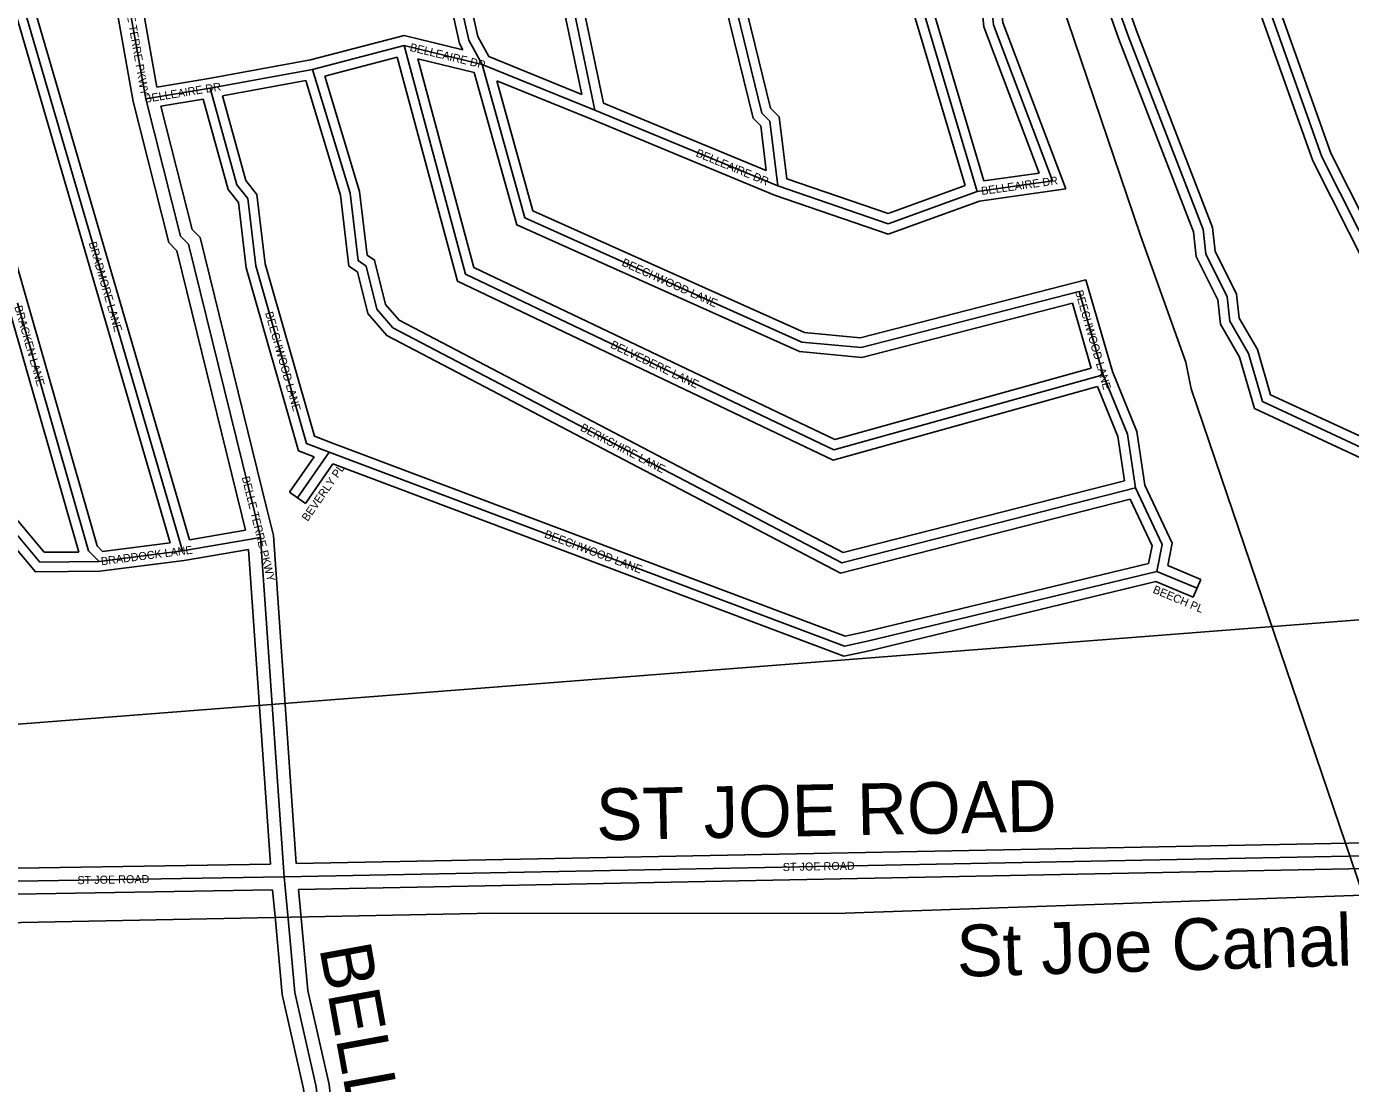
# Model space of a CAD drawing. Extents: x 457167 to 656239, y 1787309 to 1969297.
# Drawn here: x 580059 to 584161, y 1896984 to 1900258 of the extents above; entities that cross this region are included whole.
import ezdxf

# ---------------------------------------------------------------- set-up
doc = ezdxf.new("R2010")
doc.units = 0
for name, color, linetype in [('Level 1', 7, 'Continuous'), ('Level 22', 7, 'Continuous'), ('Level 23', 7, 'Continuous'), ('Level 28', 7, 'Continuous'), ('Level 31', 7, 'Continuous'), ('Level 32', 7, 'Continuous'), ('Level 34', 7, 'Continuous'), ('Level 41', 7, 'Continuous'), ('Level 5', 7, 'Continuous')]:
    doc.layers.add(name, color=color, linetype=linetype)

msp = doc.modelspace()

# ---------------------------------------------------------------- linework, layer by layer
at = {"layer": 'Level 1'}
msp.add_line((585054.368, 1898486.937), (579953.491, 1898090.679), dxfattribs=at)
at = {"layer": 'Level 22'}
for p, q in [((580428.56, 1900033.995), (580362.242, 1900409.045)), ((580784.754, 1898674.702), (580765.201, 1898754.017)), ((580857.977, 1897623.996), (580784.754, 1898674.702)), ((580857.977, 1897623.996), (584155.01, 1897688.341)), ((584155.01, 1897688.341), (584417.654, 1897693.285)), ((579785.149, 1897606.558), (580857.977, 1897623.996)), ((580870.113, 1897493.423), (580857.977, 1897623.996))]:
    msp.add_line(p, q, dxfattribs=at)
for points in [[(580765.201, 1898754.017), (580561.178, 1899583.535), (580536.111, 1899608.677), (580428.56, 1900033.995)], [(581929.184, 1894921.435), (581155.549, 1896031.371), (581006.495, 1896540.043), (580957.135, 1896973.603), (580890.954, 1897265.377), (580870.113, 1897493.423)]]:
    msp.add_lwpolyline(points, dxfattribs=at)
at = {"layer": 'Level 23'}
for p, q in [((580389.425, 1900025.596), (580324.989, 1900390.006)), ((580462.804, 1900070.058), (580406.775, 1900386.923)), ((580738.024, 1898697.149), (580726.364, 1898744.442)), ((580824.418, 1898680.926), (580804.039, 1898763.591)), ((580895.236, 1897664.731), (580824.418, 1898680.926)), ((580815.14, 1897663.304), (580747.225, 1898637.85)), ((580895.236, 1897664.73), (584154.23, 1897728.333)), ((584154.258, 1897728.334), (584416.9, 1897733.278)), ((579784.499, 1897646.553), (580815.14, 1897663.304)), ((580901.789, 1897584.841), (584155.792, 1897648.347)), ((584155.764, 1897648.346), (584418.407, 1897653.29)), ((579785.799, 1897566.562), (580821.578, 1897583.396)), ((580830.284, 1897489.721), (580821.578, 1897583.396)), ((580909.943, 1897497.124), (580901.79, 1897584.841))]:
    msp.add_line(p, q, dxfattribs=at)
for points in [[(580726.359, 1898744.463), (580524.993, 1899563.175), (580500.024, 1899588.217), (580389.425, 1900025.597)], [(580804.044, 1898763.571), (580597.362, 1899603.896), (580572.197, 1899629.137), (580475.547, 1900011.347)], [(581960.305, 1894946.739), (581192.099, 1896048.886), (581045.85, 1896547.988), (580996.63, 1896980.31), (580930.547, 1897271.649), (580909.948, 1897497.063)], [(581884.727, 1894915.265), (581118.999, 1896013.855), (580967.141, 1896532.098), (580917.639, 1896966.897), (580851.359, 1897259.106), (580830.278, 1897489.782)]]:
    msp.add_lwpolyline(points, dxfattribs=at)
at = {"layer": 'Level 31'}
for p, q in [((583003.924, 1899746.261), (582479.959, 1901509.025)), ((581820.42, 1899998.442), (581610.676, 1900995.606)), ((583471.604, 1900228.981), (583239.216, 1900887.993)), ((580945.394, 1900124.941), (581229.144, 1900199.275)), ((581470.657, 1900140.603), (581229.144, 1900199.275)), ((580628.611, 1900067.041), (580945.394, 1900124.941)), ((581820.42, 1899998.442), (581470.657, 1900140.603)), ((580428.56, 1900033.995), (580628.611, 1900067.041)), ((582077.42, 1899892.107), (581820.42, 1899998.442)), ((582387.155, 1899763.85), (582077.42, 1899892.107)), ((582728.709, 1899646.806), (582387.155, 1899763.85)), ((583003.924, 1899746.261), (583237.357, 1899779.255)), ((582728.709, 1899646.806), (583003.924, 1899746.261)), ((583394.833, 1899178.936), (583320.304, 1899437.268)), ((584478.97, 1898821.543), (583888.121, 1899095.787)), ((580997.044, 1898939.365), (580898.511, 1898797.746)), ((580543.027, 1898633.378), (580784.754, 1898674.702)), ((580543.027, 1898633.378), (580284.467, 1898600.452)), ((583560.564, 1898569.876), (583685.415, 1898517.631))]:
    msp.add_line(p, q, dxfattribs=at)
for points in [[(583237.357, 1899779.255), (583054.859, 1900263.258), (583046.439, 1900346.548), (583021.673, 1900363.325), (583005.069, 1900488.451), (582971.8, 1900546.698), (582963.73, 1900646.716), (582922.23, 1900721.708), (582748.001, 1901363.881), (582714.685, 1901397.401), (582656.583, 1901597.52)], [(582387.155, 1899763.85), (582362.437, 1899964.266), (582337.369, 1899989.043), (582204.914, 1900531.133), (582179.831, 1900547.911), (582105.63, 1900964.792), (581981.167, 1901365.411)], [(581470.657, 1900140.603), (581429.159, 1900215.597), (581305.019, 1900774.401)], [(580543.027, 1898633.378), (580053.642, 1900309.676), (580003.879, 1900384.69), (579687.431, 1900643.528)], [(584550.874, 1899010.497), (584405.606, 1899192.962), (584071.775, 1899853.983), (583891.854, 1900360.887), (583902.542, 1900624.869)], [(583888.121, 1899095.787), (583845.171, 1899244.964), (583786.864, 1899345.078), (583778.744, 1899420.005), (583712.236, 1899553.591), (583704.116, 1899628.517), (583471.604, 1900228.981)], [(583394.833, 1899178.936), (582560.721, 1898946.766), (581419.75, 1899490.516), (581229.144, 1900199.275)], [(583494.299, 1898828.556), (582585.145, 1898596.531), (581194.311, 1899324.061), (581144.194, 1899382.709), (581111.08, 1899515.869), (581086.314, 1899532.646), (581061.618, 1899741.063), (580945.394, 1900124.941)], [(583320.304, 1899437.268), (582644.65, 1899263.331), (582461.229, 1899280.423), (581603.236, 1899665.421), (581470.657, 1900140.603)], [(580997.044, 1898939.365), (580926.83, 1898966.054), (580769.293, 1899516.564), (580744.599, 1899724.981), (580711.3, 1899766.867), (580628.611, 1900067.041)], [(580284.467, 1898600.452), (580251.15, 1898633.612), (579878.007, 1899934.761)], [(579597.366, 1899828.794), (579805.084, 1898951.261), (580100.689, 1898599.011), (580284.467, 1898600.452)], [(583494.299, 1898828.556), (583469.509, 1898995.515), (583394.833, 1899178.936)], [(583560.564, 1898569.876), (582668.288, 1898354.545), (582593.219, 1898338.331), (580997.044, 1898939.365)], [(583494.299, 1898828.556), (583577.26, 1898653.481), (583560.564, 1898569.876)]]:
    msp.add_lwpolyline(points, dxfattribs=at)
at = {"layer": 'Level 32'}
for p, q in [((583025.317, 1899779.582), (582508.716, 1901517.573)), ((582967.102, 1899764.853), (582451.203, 1901500.477)), ((581779.45, 1900047.478), (581581.319, 1900989.43)), ((581846.52, 1900020.11), (581640.034, 1901001.78)), ((583443.464, 1900218.574), (583211.095, 1900877.53)), ((583499.747, 1900239.388), (583276.331, 1900872.954)), ((580938.888, 1900154.248), (581228.867, 1900230.214)), ((581411.309, 1900185.894), (581228.867, 1900230.215)), ((580983.135, 1900103.815), (581207.914, 1900162.7)), ((581779.45, 1900047.478), (581491.774, 1900164.404)), ((580623.721, 1900096.64), (580938.887, 1900154.248)), ((581446.487, 1900115.601), (581271.265, 1900158.168)), ((580462.804, 1900070.057), (580623.721, 1900096.64)), ((580666.237, 1900043.418), (580924.442, 1900090.612)), ((581809.125, 1899970.649), (581515.979, 1900089.798)), ((580475.548, 1900011.348), (580606.86, 1900033.04)), ((582088.89, 1899919.828), (581846.52, 1900020.11)), ((582065.951, 1899864.386), (581809.125, 1899970.649)), ((582351.081, 1899811.258), (582088.899, 1899919.826)), ((580220.989, 1898629.956), (579853.897, 1899910.005)), ((582376.544, 1899735.771), (582065.943, 1899864.388)), ((583025.318, 1899779.582), (583196.072, 1899803.716)), ((582728.445, 1899678.608), (582414.634, 1899786.146)), ((582728.445, 1899678.609), (582967.101, 1899764.853)), ((583011.199, 1899716.989), (583278.644, 1899754.791)), ((582728.974, 1899615.001), (582376.545, 1899735.772)), ((582728.974, 1899615.001), (583011.199, 1899716.989)), ((583423.218, 1899188.777), (583341.05, 1899473.586)), ((583357.614, 1899199.718), (583299.559, 1899400.948)), ((584453.869, 1898866.268), (583913.165, 1899117.237)), ((584446.688, 1898803.452), (583863.079, 1899074.336)), ((580950.481, 1898924.969), (580873.885, 1898814.879)), ((581008.331, 1898903.057), (580923.137, 1898780.611)), ((580923.137, 1898780.611), (580873.885, 1898814.879)), ((580564.331, 1898667.456), (580738.023, 1898697.149)), ((580504.383, 1898658.699), (580295.231, 1898632.065)), ((580547.453, 1898603.698), (580286.487, 1898570.466)), ((580547.453, 1898603.697), (580747.225, 1898637.85)), ((583594.791, 1898588.074), (583696.996, 1898545.306)), ((583558.049, 1898538.406), (583673.836, 1898489.955)), ((583696.996, 1898545.306), (583673.836, 1898489.955))]:
    msp.add_line(p, q, dxfattribs=at)
for points in [[(583278.644, 1899754.79), (583084.312, 1900270.175), (583074.876, 1900363.521), (583049.642, 1900380.614), (583034.034, 1900498.224), (583001.166, 1900555.773), (582993.114, 1900655.58), (582950.234, 1900733.063), (582774.877, 1901379.397), (582741.362, 1901413.12), (582685.254, 1901606.366)], [(583196.071, 1899803.717), (583025.405, 1900256.341), (583018, 1900329.576), (582993.704, 1900346.036), (582976.102, 1900478.676), (582942.435, 1900537.624), (582934.348, 1900637.852), (582894.225, 1900710.353), (582721.126, 1901348.363), (582688.009, 1901381.684), (582627.914, 1901588.671)], [(582351.081, 1899811.258), (582333.937, 1899950.252), (582310.241, 1899973.676), (582178.54, 1900512.681), (582152.534, 1900530.077), (582076.424, 1900957.686), (581952.085, 1901357.902)], [(582414.634, 1899786.146), (582390.936, 1899978.278), (582364.496, 1900004.411), (582231.289, 1900549.585), (582207.129, 1900565.745), (582134.838, 1900971.899), (582010.25, 1901372.918)], [(581491.774, 1900164.404), (581457.505, 1900226.333), (581337.599, 1900766.077)], [(581411.309, 1900185.894), (581400.811, 1900204.862), (581286.602, 1900718.966)], [(580564.332, 1898667.456), (580081.162, 1900322.461), (580026.377, 1900405.046), (579728.365, 1900648.804)], [(584546.519, 1899064.134), (584430.996, 1899209.237), (584099.411, 1899865.811), (583922.064, 1900365.462), (583932.519, 1900623.655)], [(580504.383, 1898658.699), (580026.121, 1900296.892), (579981.382, 1900364.333), (579692.699, 1900600.461)], [(584514.824, 1899007.61), (584380.216, 1899176.687), (584044.139, 1899842.156), (583861.644, 1900356.311), (583871.541, 1900600.744)], [(583863.079, 1899074.336), (583817.373, 1899233.084), (583757.726, 1899335.498), (583749.496, 1899411.437), (583682.989, 1899545.025), (583674.715, 1899621.363), (583443.464, 1900218.573)], [(583913.164, 1899117.237), (583872.97, 1899256.843), (583816.002, 1899354.659), (583807.992, 1899428.571), (583741.484, 1899562.158), (583733.516, 1899635.672), (583499.747, 1900239.389)], [(583377.127, 1899142.866), (582557.95, 1898914.853), (581394.369, 1899469.378), (581207.914, 1900162.7)], [(583357.614, 1899199.717), (582563.493, 1898978.678), (581445.132, 1899511.653), (581271.264, 1900158.168)], [(583477.773, 1898793.374), (582581.426, 1898564.62), (581175.269, 1899300.165), (581116.789, 1899368.601), (581084.739, 1899497.476), (581058.136, 1899515.499), (581032.138, 1899734.904), (580924.442, 1900090.612)], [(583460.649, 1898850.929), (582588.865, 1898628.443), (581213.353, 1899347.958), (581171.599, 1899396.818), (581137.42, 1899534.261), (581114.493, 1899549.794), (581091.099, 1899747.222), (580983.136, 1900103.814)], [(583299.559, 1899400.947), (582647.069, 1899232.975), (582453.49, 1899251.015), (581578.12, 1899643.808), (581446.487, 1900115.601)], [(583341.05, 1899473.588), (582642.23, 1899293.686), (582468.969, 1899309.832), (581628.352, 1899687.033), (581515.979, 1900089.798)], [(581007.703, 1898967.408), (580951.538, 1898988.757), (580798.8, 1899522.494), (580773.388, 1899736.976), (580738.596, 1899780.741), (580666.237, 1900043.418)], [(580950.48, 1898924.969), (580902.123, 1898943.351), (580739.785, 1899510.633), (580715.81, 1899712.985), (580684.004, 1899752.993), (580606.86, 1900033.04)], [(580295.231, 1898632.065), (580277.839, 1898649.376), (579902.119, 1899959.515)], [(579568.173, 1899821.884), (579777.529, 1898937.427), (580086.794, 1898568.901), (580286.488, 1898570.466)], [(579631.394, 1899815.286), (579832.639, 1898965.096), (580114.584, 1898629.122), (580220.989, 1898629.956)], [(583523.321, 1898837.371), (583498.654, 1899003.488), (583423.218, 1899188.778)], [(583460.649, 1898850.928), (583440.364, 1898987.542), (583377.127, 1899142.866)], [(583534.898, 1898594.543), (582661.6, 1898383.793), (582595.521, 1898369.521), (581007.615, 1898967.441)], [(583558.049, 1898538.406), (582674.974, 1898325.296), (582590.915, 1898307.141), (581008.331, 1898903.057)], [(583523.321, 1898837.371), (583608.625, 1898657.348), (583594.791, 1898588.074)], [(583477.774, 1898793.375), (583545.894, 1898649.613), (583534.898, 1898594.543)]]:
    msp.add_lwpolyline(points, dxfattribs=at)
at = {"layer": 'Level 5'}
for points in [[(584199.519, 1897567.208), (583667.64, 1899135.033), (583651.069, 1899218.395), (583509.772, 1899610.363), (583202.305, 1900519.354), (583135.871, 1900786.19), (583069.309, 1900902.962), (582596.088, 1902720.814), (582354.858, 1903212.915), (582046.967, 1903738.436), (581572.482, 1904389.189)], [(584199.519, 1897567.208), (582565.537, 1897510.618), (581506.833, 1897511.722), (576749.236, 1897416.836)]]:
    msp.add_lwpolyline(points, dxfattribs=at)

# ---------------------------------------------------------------- texts
at = {"layer": 'Level 28'}
for s, rotation, p in [('ST JOE ROAD', 1.117739, (581825.494, 1897736.821)), ('BELLE', 280.3175, (580966.124, 1897403.753))]:
    msp.add_text(s, height=160, rotation=rotation, dxfattribs=at).set_placement(p)
at = {"layer": 'Level 34'}
for s, height, rotation, p in [('BELLE TERRE PKWY', 24.99916, 280.027161, (580356.194, 1900371.465)), ('BELLEAIRE DR', 25, 346.345383, (581245.032, 1900182.551)), ('BELLEAIRE DR', 24.99916, 9.379461, (580427.148, 1900021.092)), ('BELLEAIRE DR', 25, 337.506075, (582130.603, 1899856.556)), ('BELLEAIRE DR', 25, 8.044647, (583018.539, 1899735.702)), ('BRADMORE LANE', 25, 286.274303, (580251.515, 1899587.297)), ('BEECHWOOD LANE', 25, 335.833208, (581901.253, 1899517.994)), ('BEECHWOOD LANE', 25, 286.0922, (583307.32, 1899437.186)), ('BRACKEN LANE', 25, 286.001264, (580021.306, 1899389.733)), ('BEECHWOOD LANE', 25, 285.968806, (580798.092, 1899370.5)), ('BELVEDERE LANE', 25, 334.518897, (581866.295, 1899263.861)), ('BERKSHIRE LANE', 25, 332.386294, (581772.579, 1899007.469)), ('BEVERLY PL', 25, 55.170622, (580930.326, 1898723.126)), ('BELLE TERRE PKWY', 25, 283.84745, (580725.865, 1898861.367)), ('BEECHWOOD LANE', 25, 339.366128, (581661.623, 1898675.764)), ('BRADDOCK LANE', 25, 7.256686, (580291.601, 1898588.761)), ('BEECH PL', 24.9992, 337.292589, (583546.485, 1898504.536)), ('ST JOE ROAD', 25, 1.117739, (582402.348, 1897641.634)), ('ST JOE ROAD', 25, 0.930858, (580217.37, 1897601.082))]:
    msp.add_text(s, height=height, rotation=rotation, dxfattribs=at).set_placement(p)
at = {"layer": 'Level 41'}
msp.add_text('St Joe Canal', height=160, rotation=1.658794, dxfattribs=at).set_placement((582942.759, 1897314.017))

doc.saveas('drawing.dxf')
